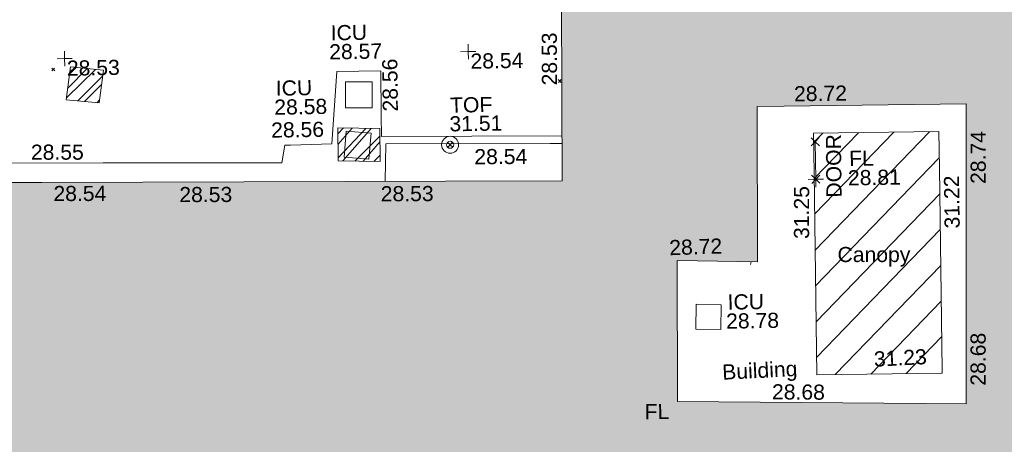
# Model space of a CAD drawing. Header units: millimetres. Extents: x -290717 to 520720, y -103372 to 287762.
# Tile 275 of 375: x -6642 to 17748, y 194958 to 205476. Entities that reach past the tile are written whole.
import ezdxf

# ---------------------------------------------------------------- set-up
doc = ezdxf.new("R2010")
doc.units = ezdxf.units.MM
doc.linetypes.add('IMPORT-HIDDEN2 _3_', pattern=[4762.5, 3175, -1587.5])
doc.linetypes.add('IMPORT-UG_ELEC_STREET LIGHTING_QLB2 _2_', pattern=[2700, 1500, -300.0000000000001, 0, -250, 150, -300.0000000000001, 0, -200])
for name, color, linetype, lineweight, true_color in [('00__TOPO__TOP_OF_FENCE_SYMBOL', 7, 'Continuous', 9, 0x666666), ('00_TOPO_BUILDING_OUTLINE', 5, 'Continuous', 9, 0x0000ff), ('00_TOPO_EAVE', 7, 'Continuous', 9, 0x666666), ('00_TOPO_LEVEL_FLOOR', 7, 'Continuous', 9, 0x666666), ('00_UAV_BUILDING_CANOPY', 7, 'Continuous', 9, 0xff7fff), ('00_UAV_BUILDING_HATCH', 7, 'Continuous', 9, 0x999999), ('00_UAV_BUILDING_OUTLINE', 5, 'Continuous', 9, 0x0000ff), ('00_UAV_CONCRETE', 9, 'Continuous', 9, 0x808080), ('00_UAV_FENCE', 7, 'Continuous', 9, 0x264c2f), ('00_UAV_INT_DOOR', 7, 'Continuous', 9, 0x7f4f3f), ('00_UAV_LEVEL_FLOOR', 7, 'Continuous', 9, 0x666666), ('00_UAV_LEVEL_SPOT', 7, 'Continuous', 9, 0x666666), ('00_UAV_SERV_IC', 5, 'Continuous', 9, 0x0000ff), ('00_UAV_TOP_OF_FENCE', 6, 'Continuous', 9, 0xff00ff), ('12333-PUM-2D-U-0001-C01 - Rev2_REVIT IMPORT_dwg', 7, 'Continuous', 9, 0x767676), ('A_RHA_Line', 7, 'Continuous', 9, 0x00a600), ('PUM-CHAMBER EXTENTS', 6, 'IMPORT-HIDDEN2 _3_', 9, 0xff00ff)]:
    doc.layers.add(name, color=color, linetype=linetype, lineweight=lineweight, true_color=true_color)
doc.layers.add('A_RHA_Detail', color=7, linetype='Continuous', lineweight=9)
doc.layers.add('GEN-TEXT', color=7, linetype='Continuous', lineweight=9)
doc.styles.add('Swis721 Lt BT_2', font='swissl.ttf', dxfattribs={"height": 375})
pattern_1 = [(45, (-533641079.65, -725615854.3560001), (-265.1650429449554, 265.1650429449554), []), (45, (-533640902.873, -725615854.3560001), (-265.1650429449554, 265.1650429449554), [])]

# ---------------------------------------------------------------- blocks, each defined once
blk = doc.blocks.new('12333-PUM-2D-U-0001-C01 - Rev2_REVIT IMPORT_dwg_MSL_Eaves_SYM_1-V68-Site Location Plan Existing')
at = {"layer": '00_TOPO_EAVE', "color": 254, "true_color": 0xcccccc}
blk.add_line((-116.0873754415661, -356.5791934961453), (-57.37201731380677, -176.2264637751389), dxfattribs=at)
blk = doc.blocks.new('12333-PUM-2D-U-0001-C01 - Rev2_REVIT IMPORT_dwg_MSL_Node_LineworkTOF-2077248-Site Location Plan Existing')
at = {"layer": '00__TOPO__TOP_OF_FENCE_SYMBOL', "color": 254, "true_color": 0xcccccc, "flags": 128}
for points in [[(165.3591892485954, 165.3591892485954), (0, 0), (-165.3591892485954, 165.3591892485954)], [(165.3591892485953, -165.3591892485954), (0, 0), (-165.3591892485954, -165.3591892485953)]]:
    blk.add_lwpolyline(points, dxfattribs=at)
at = {"layer": '00__TOPO__TOP_OF_FENCE_SYMBOL', "color": 254, "true_color": 0xcccccc}
for radius in [562.5594001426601, 233.853208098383]:
    blk.add_circle((0, 0), radius, dxfattribs=at)
blk = doc.blocks.new('12333-PUM-2D-U-0001-C01 - Rev2_REVIT IMPORT_dwg_MSL_FLlvl_SYM-V141-Site Location Plan Existing')
at = {"layer": '00_TOPO_LEVEL_FLOOR', "color": 254, "true_color": 0xcccccc, "flags": 128}
for points in [[(0, -38.9261101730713), (0, 0), (-38.9261101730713, 0)], [(38.9261101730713, 0), (0, 0), (0, 38.9261101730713)]]:
    blk.add_lwpolyline(points, dxfattribs=at)
blk = doc.blocks.new('12333-PUM-2D-U-0001-C01 - Rev2_REVIT IMPORT_dwg_MSL_Node_Linework-V165-Site Location Plan Existing')
at = {"layer": '00_UAV_INT_DOOR', "color": 9, "true_color": 0xd4c4bf, "flags": 128}
for points in [[(530.3860888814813, 530.3860888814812), (0, 0), (-530.3860888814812, 530.3860888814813)], [(530.3860888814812, -530.3860888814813), (0, 0), (-530.3860888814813, -530.3860888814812)]]:
    blk.add_lwpolyline(points, dxfattribs=at)
blk = doc.blocks.new('12333-PUM-2D-U-0001-C01 - Rev2_REVIT IMPORT_dwg_UAV-2077255-Site Location Plan Existing')
at = {"layer": '00_UAV_LEVEL_SPOT', "color": 254, "true_color": 0xcccccc, "flags": 128}
for points in [[(0, -500.0000000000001), (0, 0), (-500.0000000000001, 0)], [(500.0000000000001, 0), (0, 0), (0, 500.0000000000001)]]:
    blk.add_lwpolyline(points, dxfattribs=at)
blk = doc.blocks.new('12333-PUM-2D-U-0001-C01 - Rev2_REVIT IMPORT_dwg_MGS62954_T2_Galway_ITM_3d_Rev1-2077680-Site Location Plan Existing')
at = {"layer": '00_UAV_BUILDING_HATCH', "true_color": 0xcccccc}
h = blk.add_hatch(dxfattribs=at)
h.set_pattern_fill('FP_1', color=254, style=0, pattern_type=2)
h.set_pattern_definition([(45, (0, 0), (-441.9417382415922, 441.9417382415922), [])])
h.paths.add_polyline_path([(533918493.1490129, 725751841.8814998), (533921599.1241886, 725751829.4264616), (533921623.1241885, 725757814.4264616), (533918517.1489999, 725757826.8814933)])
at = {"layer": '00_UAV_BUILDING_CANOPY', "color": 254, "true_color": 0xcccccc, "flags": 128}
blk.add_lwpolyline([(533918493.1489999, 725751841.8814998), (533918513.1988713, 725756841.8181821), (533918517.1489999, 725757826.8814998), (533921623.1241885, 725757814.4264616), (533921619.4800813, 725756905.6772192), (533921599.4302099, 725751905.7405369), (533921599.1241886, 725751829.4264616)], close=True, dxfattribs=at)
at = {"layer": '00_UAV_CONCRETE', "color": 254, "true_color": 0xcccccc, "flags": 128}
blk.add_lwpolyline([(533912288.0187182, 725757874.9789876), (533907814.4740001, 725757933.579), (533907817.3843184, 725758459.376477), (533907823.474, 725759559.5790001), (533906735.474, 725759560.5789999), (533906580.474, 725757777.579), (533905559.186367, 725757760.8941634), (533905417.474, 725757758.579), (533905331.474, 725757327.579), (533900913.2850817, 725757398.381173), (533896628.1492115, 725757467.0511503)], dxfattribs=at)
at = {"layer": '00_UAV_FENCE', "color": 254, "true_color": 0xcccccc, "flags": 128}
blk.add_lwpolyline([(533907890.7413241, 725756823.4390966), (533907919.474, 725757752.5790001), (533911988.155944, 725757688.7622671), (533912285.3356029, 725757684.1010435)], dxfattribs=at)
at = {"layer": '00_UAV_INT_DOOR', "color": 254, "true_color": 0xcccccc}
blk.add_line((533918553.6835, 725756687.4735), (533918556.6835, 725757617.4735), dxfattribs=at)
at = {"layer": '00_UAV_SERV_IC', "color": 254, "true_color": 0xcccccc, "flags": 128}
for points in [[(533906935.474, 725758658.579), (533906949.474, 725759304.5789999), (533907610.6537641, 725759290.2500267), (533907596.6537642, 725758644.2500268)], [(533906944.474, 725758083.579), (533907558.474, 725758023.579), (533907495.4228296, 725757378.3553566), (533906881.4228294, 725757438.3553566)], [(533915539.4665, 725753642.9055), (533916158.4665, 725753618.9055), (533916134.5866013, 725753003.003113), (533915515.5866014, 725753027.0031129)]]:
    blk.add_lwpolyline(points, close=True, dxfattribs=at)
for name, p, xscale, yscale, zscale in [('12333-PUM-2D-U-0001-C01 - Rev2_REVIT IMPORT_dwg_UAV-2077255-Site Location Plan Existing', (533900000.0000001, 725760000), 0.375, 0.375, 0.375), ('12333-PUM-2D-U-0001-C01 - Rev2_REVIT IMPORT_dwg_UAV-2077255-Site Location Plan Existing', (533910000.0000001, 725760000), 0.375, 0.375, 0.375), ('12333-PUM-2D-U-0001-C01 - Rev2_REVIT IMPORT_dwg_MSL_Node_LineworkTOF-2077248-Site Location Plan Existing', (533909511.6834999, 725757699.4735001), 0.375, 0.375, 0.375), ('12333-PUM-2D-U-0001-C01 - Rev2_REVIT IMPORT_dwg_MSL_Node_Linework-V165-Site Location Plan Existing', (533918556.6835, 725757617.4735), 0.19, 0.19, 0.19), ('12333-PUM-2D-U-0001-C01 - Rev2_REVIT IMPORT_dwg_MSL_FLlvl_SYM-V141-Site Location Plan Existing', (533918553.6835, 725756687.4735), 4.94, 4.94, 4.94), ('12333-PUM-2D-U-0001-C01 - Rev2_REVIT IMPORT_dwg_MSL_Node_Linework-V165-Site Location Plan Existing', (533918553.6835, 725756687.4735), 0.19, 0.19, 0.19), ('12333-PUM-2D-U-0001-C01 - Rev2_REVIT IMPORT_dwg_MSL_Eaves_SYM_1-V68-Site Location Plan Existing', (533916940.6834999, 725754737.4735), 0.375, 0.375, 0.375)]:
    blk.add_blockref(name, p, dxfattribs=dict(xscale=xscale, yscale=yscale, zscale=zscale))
at = {"layer": '00_TOPO_BUILDING_OUTLINE', "color": 251, "true_color": 0x666666, "insert": (533916145.7429541, 725752136.316317), "char_height": 375, "width": 2184.492339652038, "attachment_point": 1, "rotation": 1.8053968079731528, "line_spacing_factor": 1.005061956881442, "style": 'Swis721 Lt BT_2'}
blk.add_mtext('Building', dxfattribs=at)
at = {"layer": '00_UAV_BUILDING_CANOPY', "color": 251, "true_color": 0x666666, "char_height": 375, "attachment_point": 1, "line_spacing_factor": 1.005061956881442, "style": 'Swis721 Lt BT_2'}
for s, insert, width, rotation in [('31.25', (533917986.7491087, 725755217.9490523), 1495.902363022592, 88.90230267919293), ('31.22', (533921722.3813044, 725755410.8533826), 1495.902363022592, 89.77024372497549), ('Canopy', (533919061.541937, 725755001.2548681), 2113.25889379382, 359.0517057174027), ('31.23', (533919909.1294814, 725752393.4576274), 1495.902363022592, 1.8938434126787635)]:
    blk.add_mtext(s, dxfattribs=dict(at, insert=insert, width=width, rotation=rotation))
at = {"layer": '00_UAV_BUILDING_OUTLINE', "color": 251, "true_color": 0x666666, "char_height": 375, "width": 1495.902363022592, "attachment_point": 1, "line_spacing_factor": 1.005061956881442, "style": 'Swis721 Lt BT_2'}
for s, insert, rotation in [('28.53', (533911810.3756421, 725759129.5728309), 89.19466314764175), ('28.72', (533918051.9566626, 725759002.3720337), 359.7665806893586), ('28.74', (533922386.2508057, 725756504.584705), 88.9571171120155), ('28.54', (533899666.9926128, 725756850.5367831), 359.1946631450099), ('28.53', (533902785.6456874, 725756770.0350245), 359.1946631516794), ('28.53', (533907773.7250866, 725756704.4399414), 359.19466315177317), ('28.72', (533914891.6055424, 725755242.8070415), 0.9484728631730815), ('28.68', (533922295.7991647, 725751507.7632645), 88.9571171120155), ('28.68', (533917381.4000475, 725751629.7409296), 358.5700859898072)]:
    blk.add_mtext(s, dxfattribs=dict(at, insert=insert, rotation=rotation))
at = {"layer": '00_UAV_CONCRETE', "color": 251, "true_color": 0x666666, "char_height": 375, "width": 1495.902363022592, "attachment_point": 1, "line_spacing_factor": 1.005061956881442, "style": 'Swis721 Lt BT_2'}
for s, insert, rotation in [('28.56', (533907857.303932, 725758549.5537018), 89.68286793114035), ('28.56', (533905084.9619066, 725758328.7531711), 359.90707116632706), ('28.55', (533899127.1072568, 725757884.8510579), 359.0819046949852)]:
    blk.add_mtext(s, dxfattribs=dict(at, insert=insert, rotation=rotation))
at = {"layer": '00_UAV_FENCE', "color": 251, "true_color": 0x666666, "insert": (533910108.5348355, 725757581.3865457), "char_height": 375, "width": 1495.902363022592, "attachment_point": 1, "rotation": 359.317220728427, "line_spacing_factor": 1.005061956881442, "style": 'Swis721 Lt BT_2'}
blk.add_mtext('28.54', dxfattribs=at)
at = {"layer": '00_UAV_INT_DOOR', "color": 251, "true_color": 0x666666, "insert": (533918810.1535631, 725756226.0839163), "char_height": 375, "width": 1790.333939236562, "attachment_point": 1, "rotation": 89.62034274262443, "line_spacing_factor": 1.005061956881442, "style": 'Swis721 Lt BT_2'}
blk.add_mtext('DOOR', dxfattribs=at)
at = {"layer": '00_UAV_LEVEL_FLOOR', "char_height": 375, "attachment_point": 1, "line_spacing_factor": 1.005061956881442, "style": 'Swis721 Lt BT_2'}
for s, insert, width in [('FL', (533919387.3490649, 725757375.7566587), 683.841080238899), ('28.81', (533919349.7531127, 725756894.831804), 1495.902363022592), ('FL', (533914212.5467948, 725751190.7230064), 683.841080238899)]:
    blk.add_mtext(s, dxfattribs=dict(at, insert=insert, width=width))
at = {"layer": '00_UAV_LEVEL_SPOT', "char_height": 375, "width": 1495.902363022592, "attachment_point": 1, "line_spacing_factor": 1.005061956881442, "style": 'Swis721 Lt BT_2'}
for s, insert in [('28.53', (533900051.8765643, 725759949.1441548)), ('28.54', (533910051.8765643, 725759949.1441548))]:
    blk.add_mtext(s, dxfattribs=dict(at, insert=insert))
at = {"layer": '00_UAV_SERV_IC', "color": 251, "true_color": 0x666666, "char_height": 375, "attachment_point": 1, "line_spacing_factor": 1.005061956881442, "style": 'Swis721 Lt BT_2'}
for s, insert, width in [('ICU', (533906601.0794683, 725760711.1836492), 1021.012723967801), ('28.57', (533906556.2513177, 725760240.8046483), 1495.902363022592), ('ICU', (533905217.2332805, 725759364.0203791), 1021.012723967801), ('28.58', (533905172.40513, 725758893.6413782), 1495.902363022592), ('ICU', (533916315.5184246, 725753870.2545382), 1021.012723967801), ('28.78', (533916270.6902741, 725753399.8755373), 1495.902363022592)]:
    blk.add_mtext(s, dxfattribs=dict(at, insert=insert, width=width))
at = {"layer": '00_UAV_TOP_OF_FENCE', "color": 251, "true_color": 0x666666, "char_height": 375, "attachment_point": 1, "line_spacing_factor": 1.005061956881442, "style": 'Swis721 Lt BT_2'}
for s, insert, width in [('TOF', (533909525.8638554, 725758868.7322618), 1163.479615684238), ('31.51', (533909503.4402137, 725758405.355557), 1495.902363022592)]:
    blk.add_mtext(s, dxfattribs=dict(at, insert=insert, width=width))
blk = doc.blocks.new('12333-PUM-2D-U-0001-C01 - Rev2_REVIT IMPORT_dwg-1620468-Site Location Plan Existing')
at = {"layer": 'PUM-CHAMBER EXTENTS', "true_color": 0xffaaff}
h = blk.add_hatch(dxfattribs=at)
h.set_pattern_fill('FP_3', color=211, style=0, pattern_type=2)
h.set_pattern_definition(pattern_1)
h.paths.add_polyline_path([(259758.3501528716, 143032.6438213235), (259880.3501528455, 143841.6438213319), (259066.350152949, 143936.643821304), (258944.3501528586, 143127.6438212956), (259038.6103206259, 143116.6429417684)])
h = blk.add_hatch(dxfattribs=at)
h.set_pattern_fill('FP_3', color=211, style=0, pattern_type=2)
h.set_pattern_definition(pattern_1)
h.paths.add_polyline_path([(266694.3501528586, 141458.6438213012), (266700.3501529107, 142274.6438212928), (265660.3501529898, 142312.6438213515), (265654.3501529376, 141496.6438213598)])
at = {"layer": 'GEN-TEXT', "color": 253, "true_color": 0xaaaaaa}
for p, q in [((258598.9948138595, 143845.2884822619), (258669.7054919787, 143915.9991603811)), ((258669.7054919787, 143845.2884822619), (258598.9948138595, 143915.9991603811)), ((271139.9948138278, 143343.2884822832), (271210.705491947, 143413.9991604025)), ((271210.705491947, 143343.2884822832), (271139.9948138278, 143413.9991604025))]:
    blk.add_line(p, q, dxfattribs=at)
at = {"layer": 'PUM-CHAMBER EXTENTS', "color": 211, "linetype": 'Continuous', "true_color": 0xffaaff, "flags": 128}
for points in [[(259880.3501528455, 143841.6438213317), (259758.3501528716, 143032.6438213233), (258944.3501528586, 143127.6438212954), (259066.3501529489, 143936.6438213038)], [(266700.3501529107, 142274.6438212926), (266694.3501528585, 141458.6438213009), (265654.3501529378, 141496.6438213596), (265660.3501529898, 142312.6438213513)]]:
    blk.add_lwpolyline(points, close=True, dxfattribs=at)
blk.add_blockref('12333-PUM-2D-U-0001-C01 - Rev2_REVIT IMPORT_dwg_MGS62954_T2_Galway_ITM_3d_Rev1-2077680-Site Location Plan Existing', (-533641079.6498471, -725615854.3561786))

msp = doc.modelspace()

# ---------------------------------------------------------------- hatches: boundary and pattern name
at = {"layer": 'A_RHA_Detail', "true_color": 0xc0c0c0}
h = msp.add_hatch(color=9, dxfattribs=at)
h.paths.add_polyline_path([(-80880.60083898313, -68502.79057078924), (-80400.86592458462, -68483.4150911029), (-80400.86592458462, -62984.64684182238), (-24474.85765180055, -63009.32043784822), (-24456.14471274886, -50840.30023854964), (-36622.55041054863, -50831.65104346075), (-36622.5504104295, -44228.57792609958), (-50959.05265825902, -44213.68205212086), (-50959.05265825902, -42573.78171509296), (-54563.93258049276, -42571.21897729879), (-54565.69773355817, -45054.17447471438), (-92408.82109324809, -45027.27149617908), (-92411.78875845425, -49201.74309219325), (-100061.9988811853, -49201.74309219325), (-100052.221444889, -64852.82557835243), (-86120.90825231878, -64852.82557835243), (-86092.16626519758, -62957.90041523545), (-84861.10047611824, -62957.90041520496), (-84854.79054275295, -68240.10973718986), (-80870.60226895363, -68240.10973718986)])
h.paths.add_polyline_path([(-137238.9269955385, -68461.93840922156), (-132719.7426408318, -68433.06336920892), (-132847.0731201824, -62850.0428228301), (-130454.6837966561, -62916.63108081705), (-130498.2830220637, -61355.8539363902), (-117581.136331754, -61423.42893434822), (-117492.3908565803, -49183.91309186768), (-125136.5200282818, -49178.47881939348), (-125133.5727033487, -45032.61887132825), (-163007.1824077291, -45005.69421944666), (-163007.1824077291, -44090.29634113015), (-163123.8521375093, -44090.21339942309), (-163122.6389897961, -42383.751842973), (-166563.8543420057, -42383.75184295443), (-166565.0349082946, -44044.3982420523), (-193158.4656786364, -44025.49275802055), (-193195.152889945, -62863.6565097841), (-137269.7106414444, -62916.63108078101), (-137254.3708868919, -65679.90523788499)])
h.paths.add_polyline_path([(120310.9497607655, -32334.2823016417), (120312.4652266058, -31610.73011961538), (133451.2244789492, -31638.24899384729), (133469.2230092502, -19717.98315777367), (121295.7536929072, -19692.48606427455), (121319.8434528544, -8190.941560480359), (112277.0825929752, -8172.001674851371), (112263.1769726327, -14811.12345451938), (78285.85310969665, -14739.95861435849), (78292.82277619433, -8167.077575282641), (76545.55099677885, -8163.40371230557), (69355.76844230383, -8152.931592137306), (69353.66597202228, -9156.746357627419), (68372.60878942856, -9154.691552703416), (68372.60878942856, -13705.52853212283), (69333.72334743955, -13707.54156767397), (69325.07112544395, -16249.53369225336), (66623.4489111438, -16249.53369225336), (66619.79243932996, -17995.29925522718), (65989.07757491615, -17995.29925522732), (65985.44262769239, -19730.78799479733), (57152.23993372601, -19712.28702423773), (57127.42535098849, -31559.89461998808), (70277.87165423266, -31587.43801817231), (70277.87165428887, -32271.74147154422), (78263.96947906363, -32285.12944888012), (78266.62669288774, -31019.79372153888), (112335.8856506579, -31091.15111856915), (112335.8856506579, -32317.57330550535), (119781.4233959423, -32333.17321910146)])
h.paths.add_polyline_path([(7503.71740934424, -1791.43926322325), (15482.43097389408, -674.0213230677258), (15484.0826184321, 148.1327206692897), (56188.28042539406, 205.5276654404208), (56155.8432600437, 14338.31663138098), (18016.62665932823, 14236.4814953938), (17967.9025208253, 34313.18372075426), (21727.10644861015, 34324.06926249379), (21708.9097307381, 40608.10218319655), (18009.66447156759, 40608.10218325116), (17995.54603703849, 45483.75063445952), (9770.084212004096, 45420.63294734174), (3966.216019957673, 45443.14492469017), (3984.771235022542, 14176.56786831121), (1023.062455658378, 14176.56786840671), (-276.5134647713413, 14190.52623465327), (-231.6790044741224, 5976.811441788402), (-226.4491536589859, 193.7444677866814), (1220.250839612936, 179.5999159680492), (7477.609307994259, 143.2867556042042), (7488.638446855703, -674.0213230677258)])
h.paths.add_polyline_path([(77755.59663317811, 53.47451145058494), (77729.51881611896, 1699.844979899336), (94464.47132486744, 1659.976083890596), (94606.37913471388, 17991.39023626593), (88810.41901146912, 18015.03260816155), (88799.89418497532, 14436.74271609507), (69413.88950349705, 14457.87738898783), (69377.35724448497, 99.62816357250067), (70760.85642036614, 92.0068082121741)])
h.paths.add_polyline_path([(61252.12079698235, 46453.95617369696), (105774.7348988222, 46472.68783510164), (105768.2642197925, 61852.61234310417), (92285.13876306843, 61852.61234310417), (92308.59670397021, 65784.30757142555), (96107.46680002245, 65767.6044524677), (96059.6808111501, 75209.20847378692), (101084.8427276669, 75071.88872768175), (104988.0046543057, 74765.36560410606), (108403.6894220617, 74363.84089439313), (112009.2703903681, 73787.25420864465), (115645.3524814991, 73049.69667210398), (116890.8108050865, 72761.69136255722), (120208.9929832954, 71893.18353872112), (120865.241739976, 71703.68487155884), (124135.6329505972, 70669.67317909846), (127435.6253142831, 69480.50055823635), (127820.4368655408, 69394.93141813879), (128274.3081769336, 69331.69585757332), (128731.879114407, 69306.66104520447), (129189.9401456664, 69320.00258265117), (129645.2782985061, 69371.62688830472), (130094.6997111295, 69461.17185607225), (130535.0520071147, 69588.00939078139), (130963.2464342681, 69751.2498188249), (131376.279516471, 69949.74812593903), (131771.254123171, 70182.11198906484), (132162.5575600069, 70460.54046602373), (132496.0921582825, 70741.69081117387), (132820.8713676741, 71064.98072578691), (133117.4593294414, 71414.31364276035), (133383.77568926, 71787.23923958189), (133616.5473239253, 72178.53728446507), (133817.1647262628, 72590.54524901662), (133982.6025969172, 73017.89547517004), (134111.7005086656, 73457.59040804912), (134203.5529320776, 73906.545904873), (134257.5155882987, 74361.61286220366), (134272.5462649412, 74819.59931534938), (134250.5259874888, 75277.29281749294), (134189.6227572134, 75731.48297750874), (134090.9274700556, 76178.98397761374), (133955.1324028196, 76616.65691996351), (133783.1900598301, 77041.4318434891), (133576.3064937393, 77450.3292564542), (133335.9328436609, 77840.48103831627), (133063.7551572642, 78209.15055536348), (132761.6825665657, 78553.75185442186), (132431.8338935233, 78871.86780505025), (132076.5227904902, 79161.26705200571), (131698.2415079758, 79419.91966864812), (131299.6434187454, 79646.01139199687), (131093.5942456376, 79746.34209763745), (132146.0467355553, 83110.22226149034), (122787.763295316, 86282.54285521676), (121604.3555410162, 82800.35918872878), (117095.9864226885, 83870.84033788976), (116841.9598400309, 83526.35449576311), (116120.5435466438, 91221.9361197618), (110237.7341284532, 91274.27491024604), (110194.3680786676, 90435.39030217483), (104988.0046543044, 90486.49901569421), (104973.2761846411, 94309.82427956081), (103746.1314668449, 94309.82427962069), (103839.9937121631, 122852.1474272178), (96365.09202303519, 122931.9599471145), (96350.3400238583, 123952.416858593), (104555.5505249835, 123902.1925258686), (104607.3234457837, 120248.5396157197), (125502.5015002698, 120134.193340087), (125662.0200253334, 137657.3796883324), (114479.5865733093, 137699.2256881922), (114382.3062641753, 129149.9458158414), (104644.1590035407, 129187.997507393), (104577.9931702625, 126217.3903165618), (101184.4926405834, 126159.1566967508), (101264.6166812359, 135959.2655565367), (89967.23177303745, 135988.8856164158), (89927.63362986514, 125823.6463181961), (93630.53562299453, 125840.7948842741), (93580.6568888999, 122931.9599471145), (88697.38835373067, 122904.7310127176), (88679.38989541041, 95739.0914377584), (86378.25848993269, 95739.0914377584), (86378.18187189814, 96178.10083375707), (83279.5074328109, 96200.92083330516), (83273.62493422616, 95735.74732136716), (70169.67509616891, 95733.22421950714), (70166.2684274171, 96272.07409350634), (66674.99731291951, 96257.14073659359), (66654.74538556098, 95755.71092140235), (65784.77231076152, 95755.71092140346), (65887.65094981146, 117470.6305650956), (53473.34271625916, 117487.9046429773), (53434.44066306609, 98570.4634906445), (40649.41626913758, 98570.46349066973), (40610.16711556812, 94406.01479082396), (38853.82372865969, 94410.36303444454), (38848.65589191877, 89463.65332732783), (40612.46601909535, 89518.45976927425), (40665.38257359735, 86257.73741131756), (38372.19584673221, 86305.7230928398), (38369.79373532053, 76901.0507917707), (50937.95125076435, 76944.40198877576), (50922.88567283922, 74598.78180893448), (56484.90611318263, 74588.85093774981), (56484.9061131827, 75194.85181998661), (92465.40372273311, 75233.02581663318), (92645.92783659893, 71766.64845097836), (89810.5550181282, 69362.83965827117), (85313.16173971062, 69360.94750424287), (85313.16173971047, 66907.40508090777), (75210.14498260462, 66903.15451592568), (75210.14498260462, 63815.70944554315), (70819.40014306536, 63815.70999204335), (70819.21601502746, 64253.35708063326), (69456.8341568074, 64253.35708063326), (69455.71957374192, 66901.99623168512), (61303.3285675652, 66898.56680686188), (61304.56054652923, 63970.32021231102), (70500.41048205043, 63970.32021223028), (70500.40885431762, 61852.59006210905), (61245.64388480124, 61848.69637492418), (61252.12079698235, 46455.07044720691)])
h.paths.add_polyline_path([(-17153.16561239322, 48569.32684293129), (-17153.16561227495, 60770.38083690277), (-29362.88357762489, 60774.7042869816), (-29362.88357762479, 67399.20394583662), (-43507.25361058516, 67405.01911302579), (-43488.53133082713, 69093.07334179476), (-45766.41866234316, 69109.32868391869), (-45794.34620035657, 67405.01911302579), (-47272.11273197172, 67404.21245453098), (-47272.44887636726, 66454.91798912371), (-86004.56386335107, 66468.6329952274), (-86006.66970790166, 60521.58362724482), (-92662.8772251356, 60521.58362724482), (-92666.53762789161, 50184.35611936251), (-79752.016597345, 50179.78302554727), (-79752.016597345, 48591.49323813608), (-17157.71631240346, 48569.32845421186)])
h.paths.add_polyline_path([(-201056.4185879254, 48628.75479108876), (-138377.9751621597, 48634.64535782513), (-138377.9751621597, 50133.28202330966), (-125467.710581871, 50134.49533928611), (-125468.6909603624, 60566.19036866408), (-132186.8595615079, 60565.86652591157), (-132187.4203588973, 66533.01978768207), (-170643.3098734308, 66805.61809689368), (-170643.3098732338, 67738.78475851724), (-200340.0100486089, 67488.93693767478), (-200348.7175167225, 60827.7802510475), (-201057.5650552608, 60827.71357562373), (-201056.6510294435, 51102.0431337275)])
h.paths.add_polyline_path([(-240051.5126725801, 54769.1949116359), (-239444.4902595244, 54811.10754483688), (-239186.5396225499, 54841.92927608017), (-238764.8191578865, 54940.98166103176), (-238382.4735933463, 55122.46891391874), (-237990.3402229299, 55354.87497237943), (-237269.2031026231, 55936.21514997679), (-237030.2712443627, 56228.66101920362), (-236793.0039600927, 56569.31473977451), (-236554.5880579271, 57004.26389721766), (-236432.7219585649, 57267.46508911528), (-236300.0815274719, 57753.26239002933), (-236250.7285154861, 58017.17885687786), (-236235.6490610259, 58516.21786795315), (-236233.2538430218, 58987.85640057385), (-236213.702979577, 59823.48083772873), (-236363.8287856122, 59820.8603820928), (-236634.0279869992, 60698.06075831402), (-236391.9547756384, 61432.1972634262), (-236225.4740089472, 61435.10319604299), (-236201.6036570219, 62637.68779599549), (-232563.5271750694, 62639.28734435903), (-232563.5271750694, 63049.03842407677), (-232732.1945866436, 63049.15302221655), (-232860.1521278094, 63457.9589027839), (-232731.6068089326, 63914.24862701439), (-232560.8209657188, 63914.24862701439), (-232521.9864006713, 70597.99604498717), (-240628.6947850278, 70598.85496274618), (-240629.7923196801, 72350.98321581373), (-246412.6011213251, 72347.36085937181), (-246412.6011213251, 70616.45923939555), (-254449.5805725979, 70618.60952619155), (-254454.637144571, 70754.06491724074), (-254469.7140363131, 73191.6627625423), (-263883.2532625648, 73267.83063692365), (-263902.4181505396, 68260.74348557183), (-263714.8217520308, 68259.82096576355), (-263552.9672900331, 67819.6543439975), (-263719.0883117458, 67392.20684197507), (-263913.629869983, 67392.20684288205), (-263956.7001914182, 58633.76423459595), (-260181.1963171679, 58611.22607638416), (-260192.3146984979, 56354.25111578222), (-257184.684388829, 56339.46086010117), (-257213.4419958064, 57092.93866025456), (-257338.5163846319, 57093.27331227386), (-257471.0109295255, 57531.7457231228), (-257338.5163845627, 58062.22513700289), (-257203.4956297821, 58064.06881293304), (-257173.5751889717, 58598.54056827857), (-256478.2273617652, 58575.27357918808), (-256478.2273617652, 58788.51859477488), (-256013.0091299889, 58911.92701537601), (-255397.0786589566, 58780.99767608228), (-255397.0786664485, 58595.98242230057), (-243809.8853614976, 58585.92793205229), (-243805.3570672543, 58352.04527760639), (-243740.9394682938, 57884.52572396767), (-243619.083060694, 57421.84877501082), (-243424.3877541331, 56943.65915328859), (-243247.1437899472, 56608.24157716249), (-243003.0710577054, 56249.99021479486), (-242732.2093200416, 55932.75703086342), (-242371.7230179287, 55603.12658814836), (-242141.2551255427, 55424.88676771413), (-241804.9643038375, 55216.88439829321), (-241529.464082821, 55077.02869058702), (-241100.6275144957, 54917.18295005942), (-240836.2134980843, 54840.82833179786), (-240453.4486196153, 54788.6078413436), (-240203.3756532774, 54776.52967577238)])
h.paths.add_polyline_path([(40276.69022620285, 59895.3641775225), (40328.62676026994, 69196.9439153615), (36588.99968782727, 69217.82459101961), (36619.46637569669, 74674.25962431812), (32264.36460075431, 74687.02318924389), (32233.48293864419, 69156.26826309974), (11916.69390488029, 69269.70959690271), (11966.66200108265, 78218.75165977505), (29087.50901742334, 78123.15526811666), (29143.44567202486, 88141.13700481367), (15719.34879623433, 88216.09212957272), (15732.60379610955, 90589.99788900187), (4594.294101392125, 90652.19003492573), (4525.129359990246, 78265.12250452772), (10096.76365550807, 78234.01258734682), (10077.43887221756, 74773.03821913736), (4547.641142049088, 74803.91453678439), (4465.579974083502, 60107.16002351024), (19125.89094757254, 60025.30234268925), (19139.86249371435, 62527.53804648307), (31738.59196305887, 62457.19146407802), (31724.55430855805, 59943.11609818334), (38369.79364222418, 59906.01157297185)])
h.paths.add_polyline_path([(-246083.0241259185, 72334.29150213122), (-246083.0594797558, 72334.30275087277), (-246208.2905500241, 72334.29150213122)])
h.paths.add_polyline_path([(-114575.3004830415, 112178.0758696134), (-114575.3246436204, 112178.0758696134), (-114707.2752166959, 115801.5811617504)])
h.paths.add_polyline_path([(-154699.9178766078, 101760.4080976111), (-114382.0503338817, 101776.0542915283), (-114382.0503338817, 106926.936016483), (-113755.641395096, 106927.1791078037), (-113757.5507412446, 111847.2721532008), (-114431.6837526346, 111847.2721532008), (-114431.8098651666, 112178.075869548), (-114575.3004830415, 112178.0758696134), (-114578.9984943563, 121707.2390834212), (-123056.9849702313, 121707.2390834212), (-123068.8201032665, 156452.7036899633), (-119381.2340625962, 156454.1347343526), (-119381.2340625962, 160165.8603541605), (-115501.031452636, 160167.3661472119), (-115503.3750945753, 166206.5793118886), (-132411.7987151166, 166599.6604729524), (-132411.8243306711, 166665.6603411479), (-135275.0124468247, 166664.5489553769), (-135275.0124468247, 166628.1883102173), (-135911.3205077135, 166628.1944503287), (-135911.3479256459, 166352.1604668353), (-152521.1633846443, 166345.7145607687), (-152518.3680955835, 159142.6836790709), (-150699.3133726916, 159117.9265656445), (-150755.6690356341, 122560.6912032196), (-151059.2005266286, 122560.6912032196), (-151061.0981347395, 121302.4374931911), (-154138.3148337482, 121372.6012653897), (-154138.3148337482, 121865.183451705), (-154704.3888425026, 121867.2611370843), (-154688.5451973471, 119352.3937021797), (-154745.5933227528, 119352.3715636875), (-154745.5763474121, 118722.1532660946), (-160794.1544526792, 118748.744283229), (-160794.1544527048, 119410.5425977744), (-163852.1622693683, 119422.408321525), (-163855.0715294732, 118762.2003111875), (-167568.6765459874, 118778.5256058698), (-166634.6619849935, 124395.1277019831), (-166843.6206842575, 124471.2090400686), (-167568.6765459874, 124707.6250904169), (-168028.2173235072, 124841.3808643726), (-168630.5006276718, 124991.3056740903), (-169238.2056070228, 125117.4693074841), (-169850.3952285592, 125219.6772877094), (-170466.1255403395, 125297.7720169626), (-171089.1102599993, 125351.8553033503), (-171704.4065937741, 125381.1774254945), (-172325.0479971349, 125386.3595015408), (-172782.2248668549, 125374.5832363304), (-173401.7764236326, 125337.4554476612), (-174019.3926983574, 125276.0328036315), (-174634.1213722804, 125190.4100127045), (-175245.0145766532, 125080.7190996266), (-176047.1958093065, 124895.7675261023), (-176665.4852587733, 124724.7228134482), (-177045.3001228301, 124609.1129151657), (-177631.5127793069, 124405.2077276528), (-176665.4852586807, 118818.5158793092), (-177558.9402083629, 118822.4435769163), (-177662.2853368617, 125263.4341236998), (-176365.3912352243, 126542.9270807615), (-159462.2970490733, 126319.9103917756), (-157057.7396790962, 128609.0850976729), (-157060.6673204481, 136153.1661957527), (-158638.8016610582, 137740.2441626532), (-159352.3735831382, 137740.2441626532), (-161634.4140635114, 140201.1078539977), (-168727.9404946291, 140256.8191147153), (-171035.0401162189, 137942.884730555), (-174184.1459014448, 137942.884730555), (-176460.1168228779, 140292.2858551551), (-177341.68569345, 140292.285855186), (-177341.7114445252, 140358.4281613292), (-183428.5803825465, 140356.0660244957), (-185921.6385984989, 137917.4639097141), (-185921.6385985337, 131757.309115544), (-186906.8767412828, 131756.9267734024), (-187725.3914540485, 130809.9989183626), (-187724.0588902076, 127376.1828149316), (-186481.0281350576, 126304.557648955), (-186479.4846755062, 122327.2959175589), (-185176.2828158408, 121059.4673825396), (-180304.1129154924, 121059.4673825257), (-180304.1136492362, 118802.0484409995), (-193555.3706955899, 118802.0484409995), (-193555.3686998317, 133117.8341649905), (-192593.6442938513, 133118.2073819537), (-192593.6442938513, 134200.8158367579), (-192224.6284783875, 134200.9592041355), (-192225.5653014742, 136615.0101267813), (-192595.0012461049, 136615.0101267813), (-192595.4357332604, 137734.4745166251), (-193589.2709668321, 137734.4746851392), (-193589.2685988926, 147474.5705834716), (-193163.2062206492, 147492.8644728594), (-192606.8095195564, 147551.4951472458), (-192359.9383250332, 147589.5931622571), (-192199.8207947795, 147616.5827293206), (-191882.7548926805, 147682.9245600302), (-191568.5380071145, 147761.6632019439), (-191020.2573150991, 147932.4221712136), (-190950.5841382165, 147955.8263236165), (-190647.7999969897, 148070.951423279), (-190349.769078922, 148197.8750093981), (-190056.9509284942, 148336.4013817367), (-189769.7970512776, 148486.316942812), (-189375.4954991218, 148717.2624196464), (-189132.9060261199, 148873.2749095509), (-188867.5421091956, 149059.0543930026), (-188609.6764469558, 149255.1087866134), (-188354.9814056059, 149465.3525772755), (-188079.6339208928, 149713.8792482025), (-187884.9836199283, 149901.8220103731), (-187538.2510284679, 150274.4802367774), (-187446.2998447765, 150378.396083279), (-187241.3270201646, 150629.2310214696), (-187046.3599558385, 150887.9197697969), (-186861.699277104, 151154.0634500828), (-186546.1373636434, 151669.8298752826), (-186524.4196769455, 151707.063245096), (-163675.289831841, 151669.8298752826), (-163687.5843044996, 148134.0767945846), (-157303.6541541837, 148136.4921063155), (-157303.6541541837, 155759.9150161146), (-157557.4317586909, 155765.0384228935), (-157555.9168973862, 166678.0466575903), (-187009.2021991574, 166699.7464767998), (-187013.0952111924, 162054.4009359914), (-188707.1775469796, 162044.5925187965), (-188705.9961893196, 155021.5333641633), (-188737.9999316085, 154650.5326603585), (-188799.0133970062, 154283.1866125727), (-188857.2045401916, 154035.4341107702), (-188966.1106131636, 153679.3368924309), (-189102.6200311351, 153332.8820747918), (-189265.8911677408, 152998.2056672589), (-189454.9174010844, 152677.3710606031), (-189645.2484685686, 152421.322012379), (-189916.9563410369, 152104.2450531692), (-190212.7041973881, 151809.4634871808), (-190530.6686598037, 151538.7947475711), (-190868.889367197, 151293.9075915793), (-191225.2810786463, 151076.3118324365), (-191597.6465194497, 150887.3490190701), (-192092.8415776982, 150682.5621956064), (-192485.2937347, 150569.6612301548), (-192903.8930807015, 150482.2408890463), (-193187.215491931, 150440.8868273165), (-193594.1866364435, 150407.1257787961), (-193594.5953882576, 151459.989522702), (-205369.2399268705, 151455.4201248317), (-205354.452352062, 113350.0822379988), (-207187.1580384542, 113349.3709450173), (-207184.3024929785, 105991.0636522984), (-205312.8709512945, 105991.0636522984), (-205311.2365670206, 101769.6553082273), (-175488.645120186, 101781.2285901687), (-175488.645120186, 110889.6985621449), (-154703.462766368, 110897.5679794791), (-154700.5193329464, 103310.2697088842)])
h.paths.add_polyline_path([(193735.9435692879, 113047.8274775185), (208865.0938716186, 114991.026643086), (208976.1154122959, 114126.6471161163), (216447.8967330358, 115086.3281915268), (216038.7305308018, 118271.970241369), (232648.5073383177, 120405.3421627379), (233425.9936153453, 114352.0734369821), (240632.2017567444, 115277.6440986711), (239854.8412683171, 121329.9334728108), (256406.8682407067, 123455.8879629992), (257091.7572256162, 118089.1198988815), (264572.287122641, 119040.8180953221), (261877.8350554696, 138524.7609215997), (259178.7147038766, 138221.6086023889), (259197.3483654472, 137439.0084132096), (254686.1480587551, 136897.0007613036), (255412.6810205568, 131314.8303174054), (240852.7447965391, 129522.4514055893), (239771.0426540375, 137918.8519126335), (240649.582243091, 138010.1984551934), (240062.3063116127, 142776.6750342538), (239165.7694641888, 142685.0143484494), (237630.9646614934, 151018.3171733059), (266172.8791088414, 154560.7889781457), (271297.187694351, 142612.4006970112), (276531.7397502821, 144861.0987145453), (274941.5029779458, 148527.903728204), (302074.530765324, 160134.9084326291), (300215.9323773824, 164320.1841173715), (301528.161327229, 164907.0997990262), (300405.1237791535, 167477.8916353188), (299016.6944531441, 166945.7181825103), (295626.7488506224, 174518.7544287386), (294333.0289184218, 177537.1551681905), (287288.847594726, 174518.7544287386), (289427.6893504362, 169661.0163464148), (272956.7816584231, 162557.1203578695), (271943.2187786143, 164897.4305293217), (267016.3118217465, 162764.0369715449), (268502.3094164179, 159357.043014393), (265200.4029571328, 157946.4096681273), (226856.4166955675, 153146.7821791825), (227510.3041274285, 148852.0205335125), (228280.9873164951, 141179.0007484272), (227302.3544112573, 141050.2812999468), (227895.3788231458, 136433.1758633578), (228748.5501749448, 136523.8855003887), (229602.307730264, 128023.7667641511), (217691.2359889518, 126493.8999679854), (217642.3600127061, 126874.4332670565), (215138.5007311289, 126552.8357430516), (215194.9980427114, 126112.9650749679), (215015.6132225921, 126089.9247571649), (214840.967257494, 127449.6644606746), (192258.7012018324, 124549.1816390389), (193486.3576426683, 114991.026643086)])
h.paths.add_polyline_path([(-78076.24179098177, 117605.518872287), (-78076.23951907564, 117610.0871212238), (-78070.31812256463, 129485.733079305), (-74723.15926546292, 129478.3852560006), (-74723.15926546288, 125435.7860625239), (-48015.64546089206, 125380.0246061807), (-47996.55031653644, 135872.5822179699), (-61198.159180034, 135901.5630078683), (-74714.72264147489, 135923.5088764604), (-74723.62876031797, 131865.2975510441), (-78070.31812256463, 131872.6421692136), (-78062.97909490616, 149549.768943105), (-58292.26570494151, 149541.5607197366), (-58292.26570494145, 148946.2407608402), (-37707.70924049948, 148937.6946534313), (-37707.70924049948, 159740.0690313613), (-44148.26955758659, 159742.7429641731), (-44148.26955758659, 162961.3319175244), (-49829.95437586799, 162961.3319175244), (-49830.92144141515, 160632.0129326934), (-78494.0902662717, 160643.9130440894), (-78494.0902662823, 161615.1537737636), (-78739.22585210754, 161615.2555472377), (-78691.79195364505, 168187.9195488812), (-90844.5764503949, 168126.8149080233), (-90962.52567696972, 152686.7636278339), (-89064.97866810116, 152685.97582136), (-89079.54115383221, 117610.0871212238), (-78374.80210165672, 117605.6428258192)])
h.paths.add_polyline_path([(69254.82576126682, 129235.9722870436), (69259.97086178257, 136167.7892474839), (86068.0992678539, 136131.0235193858), (86008.66431381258, 164703.3084147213), (58789.63167882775, 164723.5115811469), (58789.63167882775, 170119.2062865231), (54460.16324890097, 170122.4198087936), (54457.21717773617, 166153.2792453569), (47042.21516498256, 166158.7829869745), (47041.10931533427, 164668.9097040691), (39173.27935198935, 164674.7495545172), (39172.83712618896, 164078.9539098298), (17014.87910992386, 164095.400525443), (17002.38841206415, 147267.1142245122), (12659.63471563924, 147267.1142245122), (12653.6008753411, 139137.9291796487), (17031.41608901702, 139134.6797717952), (17024.58791744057, 129935.3194463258), (39191.34773726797, 129918.8662983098), (39191.34773726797, 129258.2867272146), (69014.0340609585, 129236.1510132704)])
h.paths.add_polyline_path([(39265.62356917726, 139467.8223435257), (33050.91021530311, 139484.1586867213), (33087.56357182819, 153427.9220784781), (39277.60130890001, 153411.6505991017), (39277.60130890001, 152830.3127277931), (43058.29603858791, 152820.3745823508), (43024.83899408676, 140092.5601633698), (39267.2657899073, 140092.5601633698)])
h.paths.add_polyline_path([(1979.548949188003, 189123.2414339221), (18699.10403225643, 189180.0465563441), (18678.46874727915, 195253.6675675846), (24349.02704558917, 195272.9334349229), (24334.96888369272, 199550.7690689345), (28829.78348971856, 199566.0403168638), (28798.35772162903, 208815.6446465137), (24334.94961552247, 208806.1514042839), (24333.90624838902, 209113.2475694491), (16811.59093053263, 209087.6902915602), (16806.58456496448, 208843.590909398), (6772.293057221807, 208809.4991440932), (6797.166076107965, 201488.5780549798), (-8471.058649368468, 201436.7038403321), (-8471.058649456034, 200429.0172029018), (-11856.09020773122, 200417.5164702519), (-11823.72827012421, 190892.3684139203), (-7614.729360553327, 190904.9356358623), (-7614.729360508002, 190170.8290169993), (-4608.619189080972, 190169.2993656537), (-4608.238782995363, 190916.8832264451), (1973.379031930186, 190939.2444093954), (1977.122761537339, 189837.3456606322)])
h.paths.add_polyline_path([(-20506.2213294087, 190640.028646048), (-20122.28942212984, 206347.1214480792), (-41550.34215554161, 207015.255795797), (-41462.26177905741, 210449.6195896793), (-31391.41053375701, 210152.0276719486), (-31078.64493158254, 223862.574366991), (-44305.08575746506, 224230.797228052), (-44490.79956595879, 211865.5542346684), (-47510.12209651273, 211942.9901386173), (-47722.57925074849, 203659.0205615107), (-47076.06680551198, 203635.3001466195), (-47175.4684425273, 199531.9403872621), (-46801.21126120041, 199520.4703265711), (-46873.68175963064, 195478.589946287), (-44600.40472249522, 195425.25597799), (-44685.88459510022, 192243.2795180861), (-38073.99929110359, 192135.6564361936), (-38104.39995468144, 191126.9722513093), (-21537.79264469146, 190668.5723413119)])
h.paths.add_polyline_path([(16801.02360974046, 195961.5001375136), (9656.615133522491, 196015.1086064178), (9643.83815057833, 199513.9922857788), (11631.77992465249, 199485.8321209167), (11631.79209405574, 203322.2460457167), (16806.58456511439, 203391.4855727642), (16801.04077099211, 195984.4293109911)])
h.paths.add_polyline_path([(122084.9263243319, 200536.2570557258), (122088.180516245, 206386.1947929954), (125211.1061637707, 206386.1947929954), (125211.1162733, 206645.8932838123), (126202.709897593, 206645.8932838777), (126203.0204768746, 207041.0477229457), (130401.4034740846, 206979.0758390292), (130444.269112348, 209883.2802976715), (126202.8383602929, 209945.883203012), (126203.0204768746, 214624.1281189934), (127364.7919503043, 214624.1281189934), (127365.2106673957, 225380.2058570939), (126159.8599207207, 225380.2527798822), (126207.4133336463, 241475.3410923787), (119482.541129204, 241495.8747302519), (119479.204156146, 246182.0096278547), (109943.9121324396, 246175.219673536), (109953.2702600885, 233033.3814297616), (115000.5285021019, 233033.3814296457), (114999.5792924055, 208653.4991933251), (112026.3032629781, 208653.4991933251), (112024.3519988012, 200538.6764491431), (122024.6079402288, 200536.271559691)])
h.paths.add_polyline_path([(30087.05071628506, 200986.75440713), (38030.67179073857, 201028.6865661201), (38030.67179073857, 202922.9731661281), (38109.89531489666, 202923.3913649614), (38067.25569093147, 208827.6066631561), (38013.35839375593, 208827.667223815), (38012.38630312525, 209012.5383931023), (30044.90685988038, 208970.4802974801), (30060.65944993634, 205986.3119354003)])
h.paths.add_polyline_path([(195986.2599411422, 205661.5722736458), (202896.8751332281, 206052.0074670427), (202676.886254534, 209945.7611691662), (195766.2710618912, 209555.325975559)])
h.paths.add_polyline_path([(-91652.40581580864, 206392.6172135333), (-79454.24421187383, 206432.5105635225), (-79629.29258199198, 238245.6998510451), (-68904.21147484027, 238215.095164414), (-68918.56040493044, 246314.0782553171), (-68756.515268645, 246312.9061543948), (-68755.20581930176, 246638.9786699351), (-79620.07671794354, 246651.3624133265), (-79606.5628449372, 247343.5411849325), (-82154.50636787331, 247318.0695596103), (-82154.50636787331, 247488.1275895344), (-91640.64698348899, 247472.5371040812), (-91638.72040628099, 246846.4753752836), (-131470.3702759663, 246641.42150215), (-131470.3702759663, 250159.5419305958), (-142857.1087886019, 250176.7939677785), (-142864.0554935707, 246220.0701029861), (-165118.8027587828, 246272.3986783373), (-165040.0492656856, 253907.936045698), (-178677.4727934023, 253929.5079730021), (-178699.5521575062, 238176.7234097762), (-138599.3373496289, 238209.4781454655), (-138548.4479938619, 206627.5237025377), (-126646.6702863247, 206572.2299428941), (-126666.6805510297, 234825.8818836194), (-124962.7180531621, 234825.9534805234), (-124969.0241559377, 234688.4891474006), (-91595.61129713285, 234664.3133306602), (-91650.87307429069, 207155.5994723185)])
h.paths.add_polyline_path([(142123.7078306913, 209113.5383730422), (152768.4446292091, 209127.3137315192), (152745.2992288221, 227012.6338093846), (142100.5623961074, 226998.8584508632), (142121.8067345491, 210582.5602414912)])
h.paths.add_polyline_path([(168998.8561285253, 209274.9592350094), (169026.8416078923, 226860.3446541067), (161686.6780313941, 226876.6646907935), (161647.6783165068, 209291.3037608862), (168846.6177107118, 209275.2977201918)])
h.paths.add_polyline_path([(49761.46820716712, 218476.567809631), (49794.00484362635, 223316.1680811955), (41274.07755979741, 223363.4010619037), (41273.58999769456, 223290.879563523), (32187.30576793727, 223351.9666549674), (32202.10532416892, 225553.2987455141), (20081.8372469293, 225634.7833114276), (20035.26675877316, 218707.7438838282), (31566.33951793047, 218630.2204926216), (31566.12891728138, 218598.8950898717), (49547.01686615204, 218478.0095661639)])
h.paths.add_polyline_path([(162361.9830851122, 234154.0520866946), (162366.6425722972, 241589.9129272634), (135261.1026964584, 241630.986197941), (135249.0888707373, 234197.8735112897), (160249.0277027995, 234157.467167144)])
h.paths.add_polyline_path([(176458.8604388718, 246709.572470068), (176516.248447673, 252173.1529805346), (168884.2833866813, 252253.3171281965), (168934.8652923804, 257068.9279575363), (164355.0504715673, 257117.0331241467), (164296.1746742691, 251511.8088120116), (164416.8965511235, 251510.5407811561), (164367.8024342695, 246836.5737543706), (172300.1975056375, 246753.2539686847)])

# ---------------------------------------------------------------- linework, layer by layer
at = {"layer": 'A_RHA_Line', "color": 7}
for p, q in [((6773.006421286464, 208599.5333913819), (6789.99394841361, 203599.5635062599)), ((6789.99394841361, 203599.5635062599), (6797.166076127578, 201488.5780551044)), ((11626.6781483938, 203322.1776202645), (12293.41621120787, 203331.0986793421)), ((11631.79209399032, 199476.6811832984), (11626.6781483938, 203322.1776202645)), ((12293.41621120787, 203331.0986793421), (16806.58456511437, 203391.4855733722)), ((16806.58456511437, 203391.4855733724), (16806.22056579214, 202905.1463372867)), ((16806.22056579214, 202905.1463372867), (16802.47857032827, 197905.4710594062)), ((3908.180957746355, 201478.7626532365), (-1091.790111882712, 201461.7751218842)), ((6797.166076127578, 201488.5780551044), (3908.180957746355, 201478.7626532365)), ((-6091.761181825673, 201444.7875908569), (-8471.058649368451, 201436.703866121)), ((-1091.790111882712, 201461.7751218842), (-6091.761181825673, 201444.7875908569)), ((9643.838150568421, 199513.9922859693), (11144.22563097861, 199485.8321209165)), ((9656.61513351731, 196015.1086064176), (9643.838150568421, 199513.9922859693)), ((11144.22563097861, 199485.8321209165), (11631.79209399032, 199476.6811832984)), ((16802.4785703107, 197905.4710594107), (16801.02360974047, 195961.5001377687)), ((13745.24935664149, 195984.4293109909), (9656.61513351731, 196015.1086064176)), ((16801.02360974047, 195961.5001377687), (13745.24935665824, 195984.4293109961))]:
    msp.add_line(p, q, dxfattribs=at)

# ---------------------------------------------------------------- block references
at = {"layer": '12333-PUM-2D-U-0001-C01 - Rev2_REVIT IMPORT_dwg', "color": 254, "linetype": 'IMPORT-UG_ELEC_STREET LIGHTING_QLB2 _2_', "true_color": 0xffd4d4, "rotation": 0.9999999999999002}
msp.add_blockref('12333-PUM-2D-U-0001-C01 - Rev2_REVIT IMPORT_dwg-1620468-Site Location Plan Existing', (-261895.0770586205, 55869.5817132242), dxfattribs=at)

doc.saveas('drawing.dxf')
